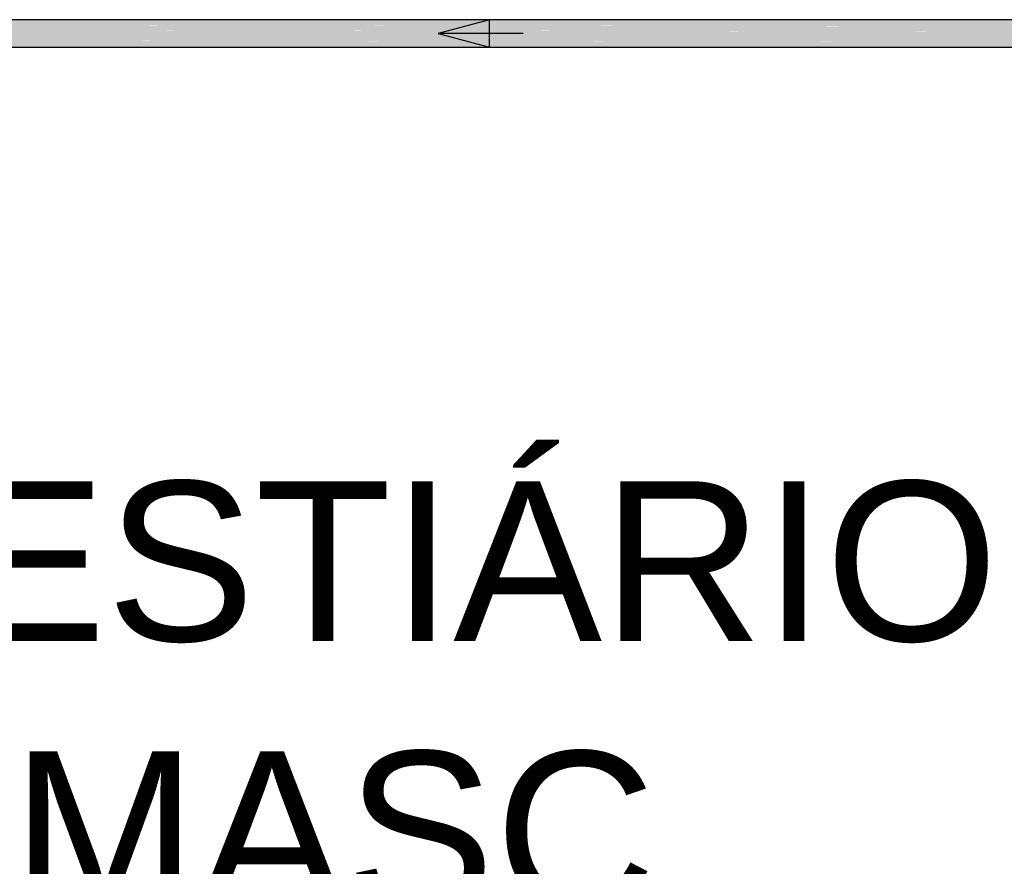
# Model space of a CAD drawing. Header units: millimetres. Extents: x 567 to 934, y -1 to 364.
# Tile 1026 of 1056: x 751.91 to 754.22, y 235.77 to 237.76. Entities that reach past the tile are written whole.
import ezdxf

# ---------------------------------------------------------------- set-up
doc = ezdxf.new("R2010")
doc.units = ezdxf.units.MM
doc.header["$MEASUREMENT"] = 0
doc.linetypes.add('NULL', pattern=[0])
doc.layers.add('AF-Condutos', color=140, linetype='Continuous', lineweight=25)
doc.layers.add('AF-Sentido conduto', color=140, linetype='Continuous', lineweight=30)
doc.layers.add('ARQ FINA', color=8, linetype='Continuous')
doc.styles.add('Arial', font='arial.ttf')

msp = doc.modelspace()

# ---------------------------------------------------------------- hatches: boundary and pattern name
at = {"layer": 'AF-Condutos', "linetype": 'Continuous'}
for points in [[(749.3364, 237.7608), (749.3364, 237.7594), (756.6505, 237.7594)], [(749.3364, 237.7608), (756.6305, 237.7594), (756.6305, 237.7608)], [(749.3364, 237.7594), (749.3364, 237.7527), (756.6505, 237.7527)], [(750.9119, 237.7579), (756.6446, 237.7579), (749.3364, 237.7594)], [(749.3364, 237.7594), (756.6305, 237.7579), (756.6305, 237.7594)], [(749.3364, 237.7527), (749.3364, 237.7419), (756.6505, 237.7419)], [(749.3364, 237.7527), (756.6305, 237.742), (756.6305, 237.7527)], [(750.9119, 237.7579), (756.6305, 237.7527), (756.6305, 237.7579)], [(749.3364, 237.7419), (749.3364, 237.7289), (756.6505, 237.7289)], [(749.3364, 237.7419), (756.6305, 237.729), (756.6305, 237.7419)], [(749.3364, 237.7289), (756.6305, 237.7159), (756.6305, 237.7289)], [(749.3364, 237.7289), (749.3364, 237.7159), (756.6505, 237.7159)], [(749.3364, 237.7159), (756.6305, 237.7052), (756.6305, 237.7159)], [(749.3364, 237.7159), (749.3364, 237.7051), (756.6505, 237.7051)], [(749.3364, 237.7051), (756.6305, 237.6985), (756.6305, 237.7051)], [(749.3364, 237.7051), (749.3364, 237.6985), (756.6505, 237.6985)], [(749.3364, 237.6985), (756.6305, 237.6971), (756.6305, 237.6985)], [(749.3364, 237.6985), (749.3364, 237.6971), (756.6505, 237.6971)]]:
    msp.add_hatch(color=151, dxfattribs=at).paths.add_polyline_path(points)

# ---------------------------------------------------------------- linework, layer by layer
at = {"layer": 'AF-Condutos'}
for p, q in [((756.6305, 237.7608), (749.3364, 237.7608)), ((749.3364, 237.6971), (756.6505, 237.6971))]:
    msp.add_line(p, q, dxfattribs=at)
at = {"layer": 'AF-Sentido conduto'}
for p, q in [((753.0122, 237.7613), (752.8915, 237.7289)), ((753.0122, 237.6966), (753.0122, 237.7613)), ((752.8915, 237.7289), (753.0122, 237.6966))]:
    msp.add_line(p, q, dxfattribs=at)
msp.add_lwpolyline([(753.0915, 237.7289), (752.8915, 237.7289)], dxfattribs=at)

# ---------------------------------------------------------------- texts
at = {"layer": 'ARQ FINA', "linetype": 'NULL', "lineweight": 5, "char_height": 0.375, "attachment_point": 7, "line_spacing_factor": 0.9, "style": 'Arial'}
for s, insert, width in [('VESTIÁRIO', (751.4134, 236.2975), 5.590701), ('MASC.', (751.8894, 235.6635), 3.318979)]:
    msp.add_mtext(s, dxfattribs=dict(at, insert=insert, width=width))

doc.saveas('drawing.dxf')
